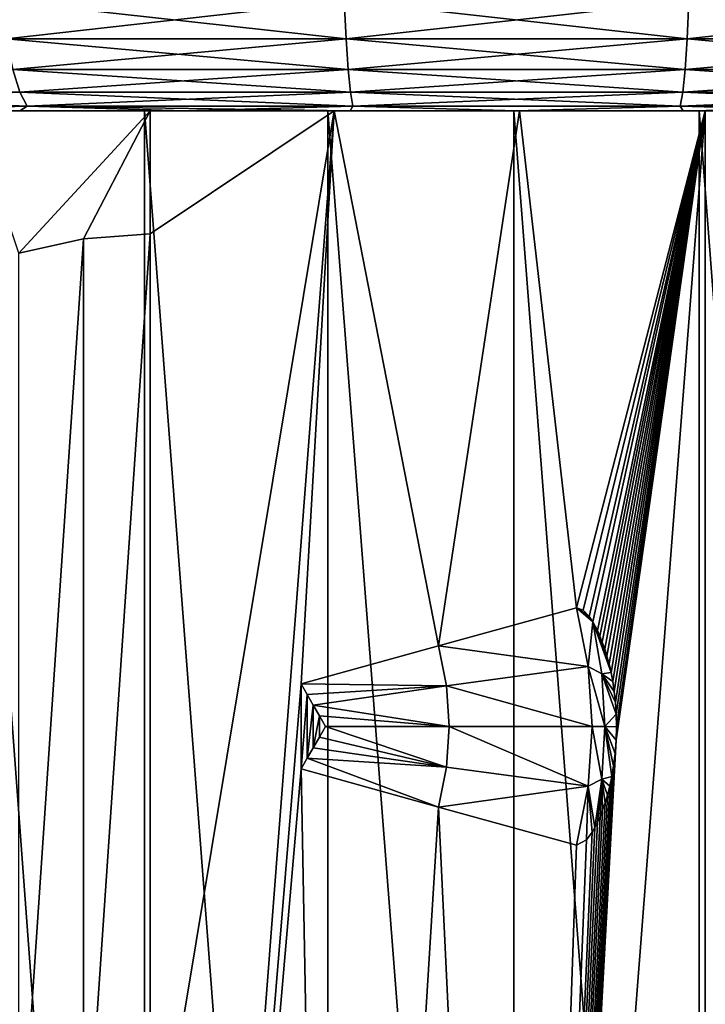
# Model space of a CAD drawing. Header units: metres. Extents: x -150 to 310, y -128 to 84.
# Tile 303 of 465: x 72.46 to 78.03, y 65.84 to 73.84. Entities that reach past the tile are written whole.
import ezdxf

# ---------------------------------------------------------------- set-up
doc = ezdxf.new("R2010")
doc.units = ezdxf.units.M
doc.layers.add('solid_26009703_SW0001', color=7, linetype='CONTINUOUS')
doc.layers.add('solid_26009703_SW0001_01', color=7, linetype='CONTINUOUS')

msp = doc.modelspace()

# ---------------------------------------------------------------- linework, layer by layer
at = {"layer": 'solid_26009703_SW0001'}
for points in [[(72.313637, 73.99437, -29.116817), (75.100319, 73.99437, -29.382914), (72.357506, 73.68573, -28.811695)], [(72.313637, 73.99437, 29.116817), (72.357506, 73.68573, 28.811695), (75.11499, 73.68573, 29.075003)], [(75.100319, 73.99437, 29.382914), (72.313637, 73.99437, 29.116817), (75.11499, 73.68573, 29.075003)], [(75.100319, 73.99437, -29.382914), (75.11499, 73.68573, -29.075003), (72.357506, 73.68573, -28.811695)], [(75.100319, 73.99437, -29.382914), (77.899681, 73.99437, -29.382914), (75.11499, 73.68573, -29.075003)], [(75.100319, 73.99437, 29.382914), (75.11499, 73.68573, 29.075003), (77.88501, 73.68573, 29.075003)], [(77.899681, 73.99437, 29.382914), (75.100319, 73.99437, 29.382914), (77.88501, 73.68573, 29.075003)], [(77.899681, 73.99437, -29.382914), (77.88501, 73.68573, -29.075003), (75.11499, 73.68573, -29.075003)], [(80.686363, 73.99437, -29.116817), (80.642494, 73.68573, -28.811695), (77.88501, 73.68573, -29.075003)], [(77.899681, 73.99437, -29.382914), (80.686363, 73.99437, -29.116817), (77.88501, 73.68573, -29.075003)], [(72.357506, 73.68573, -28.811695), (75.11499, 73.68573, -29.075003), (72.40834, 73.435371, -28.458115)], [(72.357506, 73.68573, 28.811695), (72.40834, 73.435371, 28.458115), (75.131981, 73.435371, 28.718191)], [(75.11499, 73.68573, 29.075003), (72.357506, 73.68573, 28.811695), (75.131981, 73.435371, 28.718191)], [(75.11499, 73.68573, -29.075003), (75.131981, 73.435371, -28.718191), (72.40834, 73.435371, -28.458115)], [(75.11499, 73.68573, -29.075003), (77.88501, 73.68573, -29.075003), (75.131981, 73.435371, -28.718191)], [(75.11499, 73.68573, 29.075003), (75.131981, 73.435371, 28.718191), (77.868019, 73.435371, 28.718191)], [(77.88501, 73.68573, 29.075003), (75.11499, 73.68573, 29.075003), (77.868019, 73.435371, 28.718191)], [(77.88501, 73.68573, -29.075003), (77.868019, 73.435371, -28.718191), (75.131981, 73.435371, -28.718191)], [(80.642494, 73.68573, -28.811695), (80.59166, 73.435371, -28.458115), (77.868019, 73.435371, -28.718191)], [(77.88501, 73.68573, -29.075003), (80.642494, 73.68573, -28.811695), (77.868019, 73.435371, -28.718191)], [(72.40834, 73.435371, -28.458115), (75.131981, 73.435371, -28.718191), (72.4646, 73.250916, -28.066843)], [(72.40834, 73.435371, 28.458115), (72.4646, 73.250916, 28.066843), (75.150795, 73.250916, 28.323343)], [(75.131981, 73.435371, 28.718191), (72.40834, 73.435371, 28.458115), (75.150795, 73.250916, 28.323343)], [(75.131981, 73.435371, -28.718191), (75.150795, 73.250916, -28.323343), (72.4646, 73.250916, -28.066843)], [(75.131981, 73.435371, -28.718191), (77.868019, 73.435371, -28.718191), (75.150795, 73.250916, -28.323343)], [(75.131981, 73.435371, 28.718191), (75.150795, 73.250916, 28.323343), (77.849205, 73.250916, 28.323343)], [(77.868019, 73.435371, 28.718191), (75.131981, 73.435371, 28.718191), (77.849205, 73.250916, 28.323343)], [(77.868019, 73.435371, -28.718191), (77.849205, 73.250916, -28.323343), (75.150795, 73.250916, -28.323343)], [(80.59166, 73.435371, -28.458115), (80.5354, 73.250916, -28.066843), (77.849205, 73.250916, -28.323343)], [(77.868019, 73.435371, -28.718191), (80.59166, 73.435371, -28.458115), (77.849205, 73.250916, -28.323343)], [(69.814949, 73.250916, 27.556164), (69.914284, 73.137978, 27.146702), (72.524559, 73.137978, 27.649792)], [(72.4646, 73.250916, 28.066843), (69.814949, 73.250916, 27.556164), (72.524559, 73.137978, 27.649792)], [(72.4646, 73.250916, -28.066843), (72.524559, 73.137978, -27.649792), (69.914284, 73.137978, -27.146702)], [(72.4646, 73.250916, -28.066843), (75.150795, 73.250916, -28.323343), (72.524559, 73.137978, -27.649792)], [(72.4646, 73.250916, 28.066843), (72.524559, 73.137978, 27.649792), (75.170837, 73.137978, 27.902481)], [(75.150795, 73.250916, 28.323343), (72.4646, 73.250916, 28.066843), (75.170837, 73.137978, 27.902481)], [(75.150795, 73.250916, -28.323343), (75.170837, 73.137978, -27.902481), (72.524559, 73.137978, -27.649792)], [(75.150795, 73.250916, -28.323343), (77.849205, 73.250916, -28.323343), (75.170837, 73.137978, -27.902481)], [(75.150795, 73.250916, 28.323343), (75.170837, 73.137978, 27.902481), (77.829163, 73.137978, 27.902481)], [(77.849205, 73.250916, 28.323343), (75.150795, 73.250916, 28.323343), (77.829163, 73.137978, 27.902481)], [(77.849205, 73.250916, -28.323343), (77.829163, 73.137978, -27.902481), (75.170837, 73.137978, -27.902481)], [(80.5354, 73.250916, -28.066843), (80.475441, 73.137978, -27.649792), (77.829163, 73.137978, -27.902481)], [(77.849205, 73.250916, -28.323343), (80.5354, 73.250916, -28.066843), (77.829163, 73.137978, -27.902481)], [(74.966469, 73.099998, 12.909177), (52.243153, 73.099998, 12.955892), (51.637302, 73.099998, 11.750639)], [(73.479141, 73.099998, 12.643783), (74.966469, 73.099998, 12.909177), (51.637302, 73.099998, 11.750639)], [(72.032883, 73.099998, 12.208299), (73.479141, 73.099998, 12.643783), (51.637302, 73.099998, 11.750639)], [(52.243141, 73.099998, -12.955869), (75.017441, 73.099998, -12.915035), (73.524811, 73.099998, -12.654969)], [(72.071754, 73.099998, -12.22231), (52.243141, 73.099998, -12.955869), (73.524811, 73.099998, -12.654969)], [(52.243141, 73.099998, -12.955869), (76.522484, 73.099998, -12.999758), (75.017441, 73.099998, -12.915035)], [(52.243141, 73.099998, -12.955869), (52.907249, 73.099998, -14.128529), (76.522484, 73.099998, -12.999758)], [(100.092751, 73.099998, 14.128529), (52.907265, 73.099998, 14.128551), (52.243153, 73.099998, 12.955892)], [(76.477821, 73.099998, 12.999772), (100.092751, 73.099998, 14.128529), (52.243153, 73.099998, 12.955892)], [(74.966469, 73.099998, 12.909177), (76.477821, 73.099998, 12.999772), (52.243153, 73.099998, 12.955892)], [(52.907249, 73.099998, -14.128529), (100.756844, 73.099998, -12.955892), (76.522484, 73.099998, -12.999758)], [(99.369255, 73.099998, 15.271562), (53.630756, 73.099998, 15.271584), (52.907265, 73.099998, 14.128551)], [(100.092751, 73.099998, 14.128529), (99.369255, 73.099998, 15.271562), (52.907265, 73.099998, 14.128551)], [(98.591682, 73.099998, 16.37685), (54.408333, 73.099998, 16.376871), (53.630756, 73.099998, 15.271584)], [(99.369255, 73.099998, 15.271562), (98.591682, 73.099998, 16.37685), (53.630756, 73.099998, 15.271584)], [(97.763542, 73.099998, 17.438589), (55.236473, 73.099998, 17.438608), (54.408333, 73.099998, 16.376871)], [(98.591682, 73.099998, 16.37685), (97.763542, 73.099998, 17.438589), (54.408333, 73.099998, 16.376871)], [(96.880798, 73.099998, 18.462048), (56.119221, 73.099998, 18.462067), (55.236473, 73.099998, 17.438608)], [(97.763542, 73.099998, 17.438589), (96.880798, 73.099998, 18.462048), (55.236473, 73.099998, 17.438608)], [(95.948502, 73.099998, 19.441992), (57.051517, 73.099998, 19.442011), (56.119221, 73.099998, 18.462067)], [(96.880798, 73.099998, 18.462048), (95.948502, 73.099998, 19.441992), (56.119221, 73.099998, 18.462067)], [(94.973038, 73.099998, 20.371452), (58.026985, 73.099998, 20.371471), (57.051517, 73.099998, 19.442011)], [(95.948502, 73.099998, 19.441992), (94.973038, 73.099998, 20.371452), (57.051517, 73.099998, 19.442011)], [(93.951134, 73.099998, 21.252913), (59.048885, 73.099998, 21.25293), (58.026985, 73.099998, 20.371471)], [(94.973038, 73.099998, 20.371452), (93.951134, 73.099998, 21.252913), (58.026985, 73.099998, 20.371471)], [(92.884689, 73.099998, 22.085505), (60.11533, 73.099998, 22.08552), (59.048885, 73.099998, 21.25293)], [(93.951134, 73.099998, 21.252913), (92.884689, 73.099998, 22.085505), (59.048885, 73.099998, 21.25293)], [(91.78138, 73.099998, 22.863247), (61.218643, 73.099998, 22.863262), (60.11533, 73.099998, 22.08552)], [(92.884689, 73.099998, 22.085505), (91.78138, 73.099998, 22.863247), (60.11533, 73.099998, 22.08552)], [(90.643272, 73.099998, 23.583984), (62.356754, 73.099998, 23.583998), (61.218643, 73.099998, 22.863262)], [(91.78138, 73.099998, 22.863247), (90.643272, 73.099998, 23.583984), (61.218643, 73.099998, 22.863262)], [(89.466522, 73.099998, 24.250631), (63.533504, 73.099998, 24.250643), (62.356754, 73.099998, 23.583998)], [(90.643272, 73.099998, 23.583984), (89.466522, 73.099998, 24.250631), (62.356754, 73.099998, 23.583998)], [(88.259285, 73.099998, 24.858814), (64.740738, 73.099998, 24.858826), (63.533504, 73.099998, 24.250643)], [(89.466522, 73.099998, 24.250631), (88.259285, 73.099998, 24.858814), (63.533504, 73.099998, 24.250643)], [(87.028366, 73.099998, 25.404694), (65.971657, 73.099998, 25.404703), (64.740738, 73.099998, 24.858826)], [(88.259285, 73.099998, 24.858814), (87.028366, 73.099998, 25.404694), (64.740738, 73.099998, 24.858826)], [(85.767769, 73.099998, 25.890795), (67.232254, 73.099998, 25.890804), (65.971657, 73.099998, 25.404703)], [(87.028366, 73.099998, 25.404694), (85.767769, 73.099998, 25.890795), (65.971657, 73.099998, 25.404703)], [(84.483337, 73.099998, 26.315376), (68.516685, 73.099998, 26.315384), (67.232254, 73.099998, 25.890804)], [(85.767769, 73.099998, 25.890795), (84.483337, 73.099998, 26.315376), (67.232254, 73.099998, 25.890804)], [(83.18425, 73.099998, 26.675282), (69.815773, 73.099998, 26.675289), (68.516685, 73.099998, 26.315384)], [(84.483337, 73.099998, 26.315376), (83.18425, 73.099998, 26.675282), (68.516685, 73.099998, 26.315384)], [(81.868172, 73.099998, 26.970598), (71.131851, 73.099998, 26.970604), (69.815773, 73.099998, 26.675289)], [(83.18425, 73.099998, 26.675282), (81.868172, 73.099998, 26.970598), (69.815773, 73.099998, 26.675289)], [(69.914284, 73.137978, -27.146702), (72.524559, 73.137978, -27.649792), (71.131828, 73.099998, -26.970598)], [(69.914284, 73.137978, 27.146702), (71.131851, 73.099998, 26.970604), (72.464844, 73.099998, 27.201902)], [(72.524559, 73.137978, 27.649792), (69.914284, 73.137978, 27.146702), (72.464844, 73.099998, 27.201902)], [(72.524559, 73.137978, -27.649792), (72.464821, 73.099998, -27.201899), (71.131828, 73.099998, -26.970598)], [(80.535179, 73.099998, 27.201899), (72.464844, 73.099998, 27.201902), (71.131851, 73.099998, 26.970604)], [(81.868172, 73.099998, 26.970598), (80.535179, 73.099998, 27.201899), (71.131851, 73.099998, 26.970604)], [(72.032883, 73.099998, 12.208299), (72.031693, 53.599998, 12.207958), (73.479172, 53.599998, 12.644153)], [(72.032883, 73.099998, 12.208299), (73.479172, 53.599998, 12.644153), (73.479141, 73.099998, 12.643783)], [(72.071754, 73.099998, -12.22231), (73.524811, 73.099998, -12.654969), (72.45813, 71.943489, -12.355698)], [(72.45813, 71.943489, -12.355698), (73.524811, 73.099998, -12.654969), (72.98243, 72.061157, -12.515059)], [(72.524559, 73.137978, -27.649792), (73.80513, 73.099998, -27.367584), (72.464821, 73.099998, -27.201899)], [(72.524559, 73.137978, 27.649792), (72.464844, 73.099998, 27.201902), (73.805161, 73.099998, 27.367586)], [(79.19487, 73.099998, 27.367584), (73.805161, 73.099998, 27.367586), (72.464844, 73.099998, 27.201902)], [(80.535179, 73.099998, 27.201899), (79.19487, 73.099998, 27.367584), (72.464844, 73.099998, 27.201902)], [(72.524559, 73.137978, -27.649792), (75.170837, 73.137978, -27.902481), (73.80513, 73.099998, -27.367584)], [(72.524559, 73.137978, 27.649792), (73.805161, 73.099998, 27.367586), (75.148262, 73.099998, 27.466557)], [(75.170837, 73.137978, 27.902481), (72.524559, 73.137978, 27.649792), (75.148262, 73.099998, 27.466557)], [(72.98243, 72.061157, -12.515059), (73.524811, 73.099998, -12.654969), (73.524811, 72.099998, -12.654969)], [(73.479141, 73.099998, 12.643783), (73.479172, 53.599998, 12.644153), (74.967499, 53.599998, 12.909354)], [(73.479141, 73.099998, 12.643783), (74.967499, 53.599998, 12.909354), (74.966469, 73.099998, 12.909177)], [(75.017441, 73.099998, -12.915035), (73.524811, 72.099998, -12.654969), (73.524811, 73.099998, -12.654969)], [(75.017441, 73.099998, -12.915035), (73.524811, 64.099998, -12.654969), (73.524811, 72.099998, -12.654969)], [(75.017441, 73.099998, -12.915035), (73.524811, 53.599998, -12.654969), (73.524811, 64.099998, -12.654969)], [(74.749405, 68.445404, -12.881592), (73.524811, 53.599998, -12.654969), (75.017441, 73.099998, -12.915035)], [(75.170837, 73.137978, -27.902481), (75.148232, 73.099998, -27.466555), (73.80513, 73.099998, -27.367584)], [(73.80513, 73.099998, -27.367584), (75.148232, 73.099998, -27.466555), (79.194839, 73.099998, -27.367586)], [(77.851768, 73.099998, 27.466555), (75.148262, 73.099998, 27.466557), (73.805161, 73.099998, 27.367586)], [(79.19487, 73.099998, 27.367584), (77.851768, 73.099998, 27.466555), (73.805161, 73.099998, 27.367586)], [(75.864761, 68.755386, -12.98447), (74.749405, 68.445404, -12.881592), (75.017441, 73.099998, -12.915035)], [(74.966469, 73.099998, 12.909177), (74.967499, 53.599998, 12.909354), (76.476547, 53.599998, 12.999979)], [(74.966469, 73.099998, 12.909177), (76.476547, 53.599998, 12.999979), (76.477821, 73.099998, 12.999772)], [(75.864761, 68.755386, -12.98447), (75.017441, 73.099998, -12.915035), (76.522484, 73.099998, -12.999758)], [(75.170837, 73.137978, -27.902481), (76.499985, 73.099998, -27.499519), (75.148232, 73.099998, -27.466555)], [(75.148232, 73.099998, -27.466555), (77.851738, 73.099998, -27.466557), (79.194839, 73.099998, -27.367586)], [(75.148232, 73.099998, -27.466555), (76.499985, 73.099998, -27.499519), (77.851738, 73.099998, -27.466557)], [(75.170837, 73.137978, 27.902481), (75.148262, 73.099998, 27.466557), (76.500015, 73.099998, 27.499519)], [(77.851768, 73.099998, 27.466555), (76.500015, 73.099998, 27.499519), (75.148262, 73.099998, 27.466557)], [(75.170837, 73.137978, -27.902481), (77.829163, 73.137978, -27.902481), (76.499985, 73.099998, -27.499519)], [(77.829163, 73.137978, 27.902481), (75.170837, 73.137978, 27.902481), (76.500015, 73.099998, 27.499519)], [(76.985153, 69.06424, -12.990944), (75.864761, 68.755386, -12.98447), (76.522484, 73.099998, -12.999758)], [(76.477821, 73.099998, 12.999772), (76.476547, 53.599998, 12.999979), (77.985916, 53.599998, 12.9148)], [(76.477821, 73.099998, 12.999772), (77.985916, 53.599998, 12.9148), (77.981567, 73.099998, 12.915075)], [(77.829163, 73.137978, -27.902481), (77.851738, 73.099998, -27.466557), (76.499985, 73.099998, -27.499519)], [(77.829163, 73.137978, 27.902481), (76.500015, 73.099998, 27.499519), (77.851768, 73.099998, 27.466555)], [(76.985153, 69.06424, -12.990944), (76.522484, 73.099998, -12.999758), (78.03231, 73.099998, -12.909378)], [(100.756844, 73.099998, -12.955892), (78.03231, 73.099998, -12.909378), (76.522484, 73.099998, -12.999758)], [(78.03231, 73.099998, -12.909378), (78.032501, 53.599998, -12.909354), (76.523453, 53.599998, -12.999979)], [(77.308609, 67.989128, -12.974828), (78.03231, 73.099998, -12.909378), (76.523453, 53.599998, -12.999979)], [(77.041626, 69.045029, -12.988712), (76.985153, 69.06424, -12.990944), (78.03231, 73.099998, -12.909378)], [(77.090416, 68.99144, -12.986586), (77.041626, 69.045029, -12.988712), (78.03231, 73.099998, -12.909378)], [(77.118462, 68.94883, -12.98528), (77.090416, 68.99144, -12.986586), (78.03231, 73.099998, -12.909378)], [(77.155838, 68.878868, -12.983446), (77.118462, 68.94883, -12.98528), (78.03231, 73.099998, -12.909378)], [(77.176247, 68.833656, -12.982399), (77.155838, 68.878868, -12.983446), (78.03231, 73.099998, -12.909378)], [(77.196053, 68.784256, -12.981352), (77.176247, 68.833656, -12.982399), (78.03231, 73.099998, -12.909378)], [(77.215187, 68.730339, -12.980312), (77.196053, 68.784256, -12.981352), (78.03231, 73.099998, -12.909378)], [(77.233505, 68.6716, -12.97929), (77.215187, 68.730339, -12.980312), (78.03231, 73.099998, -12.909378)], [(77.250778, 68.607788, -12.978302), (77.233505, 68.6716, -12.97929), (78.03231, 73.099998, -12.909378)], [(77.266724, 68.538635, -12.97737), (77.250778, 68.607788, -12.978302), (78.03231, 73.099998, -12.909378)], [(77.281021, 68.46373, -12.976518), (77.266724, 68.538635, -12.97737), (78.03231, 73.099998, -12.909378)], [(77.293243, 68.382668, -12.975776), (77.281021, 68.46373, -12.976518), (78.03231, 73.099998, -12.909378)], [(77.302849, 68.295052, -12.975185), (77.293243, 68.382668, -12.975776), (78.03231, 73.099998, -12.909378)], [(77.309181, 68.200371, -12.974792), (77.302849, 68.295052, -12.975185), (78.03231, 73.099998, -12.909378)], [(77.308609, 67.989128, -12.974828), (77.311401, 68.097908, -12.974653), (78.03231, 73.099998, -12.909378)], [(77.311401, 68.097908, -12.974653), (77.309181, 68.200371, -12.974792), (78.03231, 73.099998, -12.909378)], [(77.829163, 73.137978, -27.902481), (80.475441, 73.137978, -27.649792), (77.851738, 73.099998, -27.466557)], [(77.829163, 73.137978, 27.902481), (77.851768, 73.099998, 27.466555), (79.19487, 73.099998, 27.367584)], [(80.475441, 73.137978, 27.649792), (77.829163, 73.137978, 27.902481), (79.19487, 73.099998, 27.367584)], [(80.475441, 73.137978, -27.649792), (79.194839, 73.099998, -27.367586), (77.851738, 73.099998, -27.466557)], [(77.981567, 73.099998, 12.915075), (79.475189, 53.599998, 12.654969), (79.475189, 73.099998, 12.654969)], [(77.981567, 73.099998, 12.915075), (77.985916, 53.599998, 12.9148), (79.475189, 53.599998, 12.654969)], [(78.03231, 73.099998, -12.909378), (79.521317, 73.099998, -12.643806), (78.032501, 53.599998, -12.909354)], [(101.362694, 73.099998, -11.750639), (79.521317, 73.099998, -12.643806), (78.03231, 73.099998, -12.909378)], [(100.756844, 73.099998, -12.955892), (101.362694, 73.099998, -11.750639), (78.03231, 73.099998, -12.909378)], [(72.458138, 64.256508, -12.3557), (72.45813, 71.943489, -12.355698), (72.98243, 72.061157, -12.515059)], [(72.982437, 64.13884, -12.515061), (72.458138, 64.256508, -12.3557), (72.98243, 72.061157, -12.515059)], [(72.982437, 64.13884, -12.515061), (72.98243, 72.061157, -12.515059), (73.524811, 72.099998, -12.654969)], [(73.524811, 64.099998, -12.654969), (72.982437, 64.13884, -12.515061), (73.524811, 72.099998, -12.654969)], [(77.081657, 68.586639, -13.013632), (75.864761, 68.755386, -12.98447), (76.985153, 69.06424, -12.990944)], [(77.090416, 68.99144, -12.986586), (76.985153, 69.06424, -12.990944), (77.041626, 69.045029, -12.988712)], [(77.118462, 68.94883, -12.98528), (76.985153, 69.06424, -12.990944), (77.090416, 68.99144, -12.986586)], [(77.081657, 68.586639, -13.013632), (76.985153, 69.06424, -12.990944), (77.118462, 68.94883, -12.98528)], [(77.190887, 68.527161, -13.002351), (77.081657, 68.586639, -13.013632), (77.118462, 68.94883, -12.98528)], [(77.176247, 68.833656, -12.982399), (77.118462, 68.94883, -12.98528), (77.155838, 68.878868, -12.983446)], [(77.196053, 68.784256, -12.981352), (77.118462, 68.94883, -12.98528), (77.176247, 68.833656, -12.982399)], [(77.215187, 68.730339, -12.980312), (77.118462, 68.94883, -12.98528), (77.196053, 68.784256, -12.981352)], [(77.233505, 68.6716, -12.97929), (77.118462, 68.94883, -12.98528), (77.215187, 68.730339, -12.980312)], [(77.250778, 68.607788, -12.978302), (77.118462, 68.94883, -12.98528), (77.233505, 68.6716, -12.97929)], [(77.266724, 68.538635, -12.97737), (77.118462, 68.94883, -12.98528), (77.250778, 68.607788, -12.978302)], [(77.190887, 68.527161, -13.002351), (77.118462, 68.94883, -12.98528), (77.266724, 68.538635, -12.97737)], [(75.930046, 68.43074, -12.999819), (74.749405, 68.445404, -12.881592), (75.864761, 68.755386, -12.98447)], [(77.081657, 68.586639, -13.013632), (75.930046, 68.43074, -12.999819), (75.864761, 68.755386, -12.98447)], [(77.081657, 68.586639, -13.013632), (77.114029, 68.099998, -13.021241), (75.930046, 68.43074, -12.999819)], [(77.215149, 68.100014, -13.008055), (77.114029, 68.099998, -13.021241), (77.081657, 68.586639, -13.013632)], [(77.190887, 68.527161, -13.002351), (77.215149, 68.100014, -13.008055), (77.081657, 68.586639, -13.013632)], [(77.190887, 68.527161, -13.002351), (77.266724, 68.538635, -12.97737), (77.281021, 68.46373, -12.976518)], [(77.190887, 68.527161, -13.002351), (77.281021, 68.46373, -12.976518), (77.293243, 68.382668, -12.975776)], [(77.190887, 68.527161, -13.002351), (77.293243, 68.382668, -12.975776), (77.302849, 68.295052, -12.975185)], [(77.190887, 68.527161, -13.002351), (77.302849, 68.295052, -12.975185), (77.309181, 68.200371, -12.974792)], [(77.190887, 68.527161, -13.002351), (77.309181, 68.200371, -12.974792), (77.215149, 68.100014, -13.008055)], [(74.749405, 67.754593, -12.881592), (73.524811, 53.599998, -12.654969), (74.749405, 68.445404, -12.881592)], [(74.799065, 68.359047, -12.888244), (74.749405, 67.754593, -12.881592), (74.749405, 68.445404, -12.881592)], [(75.930046, 68.43074, -12.999819), (74.799065, 68.359047, -12.888244), (74.749405, 68.445404, -12.881592)], [(75.930046, 68.43074, -12.999819), (74.84877, 68.272667, -12.894706), (74.799065, 68.359047, -12.888244)], [(75.930046, 68.43074, -12.999819), (75.951942, 68.099998, -13.004967), (74.84877, 68.272667, -12.894706)], [(77.114029, 68.099998, -13.021241), (75.951942, 68.099998, -13.004967), (75.930046, 68.43074, -12.999819)], [(74.799065, 68.359047, -12.888244), (74.799065, 67.84095, -12.888244), (74.749405, 67.754593, -12.881592)], [(74.799065, 68.359047, -12.888244), (74.84877, 68.272667, -12.894706), (74.799065, 67.84095, -12.888244)], [(74.84877, 68.272667, -12.894706), (74.84877, 67.927338, -12.894706), (74.799065, 67.84095, -12.888244)], [(74.84877, 68.272667, -12.894706), (74.898491, 68.18634, -12.900975), (74.84877, 67.927338, -12.894706)], [(75.951942, 68.099998, -13.004967), (74.898491, 68.18634, -12.900975), (74.84877, 68.272667, -12.894706)], [(74.898491, 68.18634, -12.900975), (74.898491, 68.013664, -12.900975), (74.84877, 67.927338, -12.894706)], [(74.898491, 68.18634, -12.900975), (74.948273, 68.099998, -12.907058), (74.898491, 68.013664, -12.900975)], [(75.951942, 68.099998, -13.004967), (74.948273, 68.099998, -12.907058), (74.898491, 68.18634, -12.900975)], [(77.215149, 68.100014, -13.008055), (77.309181, 68.200371, -12.974792), (77.311401, 68.097908, -12.974653)], [(75.930046, 67.769264, -12.999819), (74.898491, 68.013664, -12.900975), (74.948273, 68.099998, -12.907058)], [(75.951942, 68.099998, -13.004967), (75.930046, 67.769264, -12.999819), (74.948273, 68.099998, -12.907058)], [(77.081657, 67.613358, -13.013632), (75.930046, 67.769264, -12.999819), (75.951942, 68.099998, -13.004967)], [(77.114029, 68.099998, -13.021241), (77.081657, 67.613358, -13.013632), (75.951942, 68.099998, -13.004967)], [(77.190887, 67.672867, -13.002352), (77.081657, 67.613358, -13.013632), (77.114029, 68.099998, -13.021241)], [(77.215149, 68.100014, -13.008055), (77.190887, 67.672867, -13.002352), (77.114029, 68.099998, -13.021241)], [(77.215149, 68.100014, -13.008055), (77.272987, 67.692337, -12.976998), (77.190887, 67.672867, -13.002352)], [(77.215149, 68.100014, -13.008055), (77.311401, 68.097908, -12.974653), (77.308609, 67.989128, -12.974828)], [(77.215149, 68.100014, -13.008055), (77.308609, 67.989128, -12.974828), (77.300468, 67.87986, -12.975332)], [(77.215149, 68.100014, -13.008055), (77.300468, 67.87986, -12.975332), (77.288071, 67.78035, -12.976091)], [(77.215149, 68.100014, -13.008055), (77.288071, 67.78035, -12.976091), (77.272987, 67.692337, -12.976998)], [(75.930046, 67.769264, -12.999819), (74.84877, 67.927338, -12.894706), (74.898491, 68.013664, -12.900975)], [(77.300468, 67.87986, -12.975332), (77.308609, 67.989128, -12.974828), (76.523453, 53.599998, -12.999979)], [(75.930046, 67.769264, -12.999819), (74.799065, 67.84095, -12.888244), (74.84877, 67.927338, -12.894706)], [(74.799065, 67.84095, -12.888244), (75.864761, 67.444611, -12.98447), (74.749405, 67.754593, -12.881592)], [(75.930046, 67.769264, -12.999819), (75.864761, 67.444611, -12.98447), (74.799065, 67.84095, -12.888244)], [(77.288071, 67.78035, -12.976091), (77.300468, 67.87986, -12.975332), (76.523453, 53.599998, -12.999979)], [(74.749405, 67.754593, -12.881592), (75.014084, 53.599998, -12.9148), (73.524811, 53.599998, -12.654969)], [(74.749405, 67.754593, -12.881592), (75.864761, 67.444611, -12.98447), (75.014084, 53.599998, -12.9148)], [(77.081657, 67.613358, -13.013632), (75.864761, 67.444611, -12.98447), (75.930046, 67.769264, -12.999819)], [(77.272987, 67.692337, -12.976998), (77.288071, 67.78035, -12.976091), (76.523453, 53.599998, -12.999979)], [(77.255966, 67.613434, -12.978002), (77.272987, 67.692337, -12.976998), (76.523453, 53.599998, -12.999979)], [(77.190887, 67.672867, -13.002352), (77.134773, 67.279793, -12.984493), (77.081657, 67.613358, -13.013632)], [(77.190887, 67.672867, -13.002352), (77.156281, 67.32206, -12.983424), (77.134773, 67.279793, -12.984493)], [(77.190887, 67.672867, -13.002352), (77.177376, 67.368996, -12.98234), (77.156281, 67.32206, -12.983424)], [(77.190887, 67.672867, -13.002352), (77.198044, 67.421021, -12.981246), (77.177376, 67.368996, -12.98234)], [(77.190887, 67.672867, -13.002352), (77.272987, 67.692337, -12.976998), (77.255966, 67.613434, -12.978002)], [(77.190887, 67.672867, -13.002352), (77.255966, 67.613434, -12.978002), (77.237556, 67.542526, -12.97906)], [(77.190887, 67.672867, -13.002352), (77.237556, 67.542526, -12.97906), (77.218163, 67.478653, -12.980148)], [(77.190887, 67.672867, -13.002352), (77.218163, 67.478653, -12.980148), (77.198044, 67.421021, -12.981246)], [(77.081657, 67.613358, -13.013632), (76.985153, 67.135757, -12.990944), (75.864761, 67.444611, -12.98447)], [(77.237556, 67.542526, -12.97906), (77.255966, 67.613434, -12.978002), (76.523453, 53.599998, -12.999979)], [(77.081657, 67.613358, -13.013632), (77.066704, 67.179077, -12.987642), (76.985153, 67.135757, -12.990944)], [(77.081657, 67.613358, -13.013632), (77.112808, 67.241913, -12.985548), (77.066704, 67.179077, -12.987642)], [(77.081657, 67.613358, -13.013632), (77.134773, 67.279793, -12.984493), (77.112808, 67.241913, -12.985548)], [(77.218163, 67.478653, -12.980148), (77.237556, 67.542526, -12.97906), (76.523453, 53.599998, -12.999979)], [(75.864761, 67.444611, -12.98447), (76.523453, 53.599998, -12.999979), (75.014084, 53.599998, -12.9148)], [(75.864761, 67.444611, -12.98447), (76.985153, 67.135757, -12.990944), (76.523453, 53.599998, -12.999979)], [(77.198044, 67.421021, -12.981246), (77.218163, 67.478653, -12.980148), (76.523453, 53.599998, -12.999979)], [(77.177376, 67.368996, -12.98234), (77.198044, 67.421021, -12.981246), (76.523453, 53.599998, -12.999979)], [(77.156281, 67.32206, -12.983424), (77.177376, 67.368996, -12.98234), (76.523453, 53.599998, -12.999979)], [(77.134773, 67.279793, -12.984493), (77.156281, 67.32206, -12.983424), (76.523453, 53.599998, -12.999979)], [(77.112808, 67.241913, -12.985548), (77.134773, 67.279793, -12.984493), (76.523453, 53.599998, -12.999979)], [(77.066704, 67.179077, -12.987642), (77.112808, 67.241913, -12.985548), (76.523453, 53.599998, -12.999979)], [(76.985153, 67.135757, -12.990944), (77.066704, 67.179077, -12.987642), (76.523453, 53.599998, -12.999979)]]:
    msp.add_3dface(points, dxfattribs=at)
at = {"layer": 'solid_26009703_SW0001_01'}
for points in [[(77.899681, 73.99437, 29.382914), (77.88501, 73.68573, 29.075003), (80.642494, 73.68573, 28.811695)], [(80.686363, 73.99437, 29.116817), (77.899681, 73.99437, 29.382914), (80.642494, 73.68573, 28.811695)], [(77.88501, 73.68573, 29.075003), (77.868019, 73.435371, 28.718191), (80.59166, 73.435371, 28.458115)], [(80.642494, 73.68573, 28.811695), (77.88501, 73.68573, 29.075003), (80.59166, 73.435371, 28.458115)], [(77.868019, 73.435371, 28.718191), (77.849205, 73.250916, 28.323343), (80.5354, 73.250916, 28.066843)], [(80.59166, 73.435371, 28.458115), (77.868019, 73.435371, 28.718191), (80.5354, 73.250916, 28.066843)], [(77.849205, 73.250916, 28.323343), (77.829163, 73.137978, 27.902481), (80.475441, 73.137978, 27.649792)], [(80.5354, 73.250916, 28.066843), (77.849205, 73.250916, 28.323343), (80.475441, 73.137978, 27.649792)], [(52.907249, 73.099998, -14.128529), (100.092735, 73.099998, -14.128551), (100.756844, 73.099998, -12.955892)], [(52.907249, 73.099998, -14.128529), (53.630741, 73.099998, -15.271562), (100.092735, 73.099998, -14.128551)], [(53.630741, 73.099998, -15.271562), (99.369247, 73.099998, -15.271584), (100.092735, 73.099998, -14.128551)], [(53.630741, 73.099998, -15.271562), (54.408318, 73.099998, -16.37685), (99.369247, 73.099998, -15.271584)], [(54.408318, 73.099998, -16.37685), (98.591667, 73.099998, -16.376871), (99.369247, 73.099998, -15.271584)], [(54.408318, 73.099998, -16.37685), (55.236454, 73.099998, -17.438589), (98.591667, 73.099998, -16.376871)], [(55.236454, 73.099998, -17.438589), (97.763527, 73.099998, -17.438608), (98.591667, 73.099998, -16.376871)], [(55.236454, 73.099998, -17.438589), (56.119202, 73.099998, -18.462048), (97.763527, 73.099998, -17.438608)], [(56.119202, 73.099998, -18.462048), (96.880783, 73.099998, -18.462067), (97.763527, 73.099998, -17.438608)], [(56.119202, 73.099998, -18.462048), (57.051498, 73.099998, -19.441992), (96.880783, 73.099998, -18.462067)], [(57.051498, 73.099998, -19.441992), (95.948479, 73.099998, -19.442011), (96.880783, 73.099998, -18.462067)], [(57.051498, 73.099998, -19.441992), (58.026962, 73.099998, -20.371452), (95.948479, 73.099998, -19.442011)], [(58.026962, 73.099998, -20.371452), (94.973015, 73.099998, -20.371471), (95.948479, 73.099998, -19.442011)], [(58.026962, 73.099998, -20.371452), (59.048866, 73.099998, -21.252913), (94.973015, 73.099998, -20.371471)], [(59.048866, 73.099998, -21.252913), (93.951118, 73.099998, -21.25293), (94.973015, 73.099998, -20.371471)], [(59.048866, 73.099998, -21.252913), (60.115311, 73.099998, -22.085505), (93.951118, 73.099998, -21.25293)], [(60.115311, 73.099998, -22.085505), (92.884666, 73.099998, -22.08552), (93.951118, 73.099998, -21.25293)], [(60.115311, 73.099998, -22.085505), (61.218624, 73.099998, -22.863247), (92.884666, 73.099998, -22.08552)], [(61.218624, 73.099998, -22.863247), (91.781357, 73.099998, -22.863262), (92.884666, 73.099998, -22.08552)], [(61.218624, 73.099998, -22.863247), (62.356731, 73.099998, -23.583984), (91.781357, 73.099998, -22.863262)], [(62.356731, 73.099998, -23.583984), (90.64325, 73.099998, -23.583998), (91.781357, 73.099998, -22.863262)], [(62.356731, 73.099998, -23.583984), (63.533482, 73.099998, -24.250631), (90.64325, 73.099998, -23.583998)], [(63.533482, 73.099998, -24.250631), (89.466499, 73.099998, -24.250643), (90.64325, 73.099998, -23.583998)], [(63.533482, 73.099998, -24.250631), (64.740715, 73.099998, -24.858814), (89.466499, 73.099998, -24.250643)], [(64.740715, 73.099998, -24.858814), (88.259262, 73.099998, -24.858826), (89.466499, 73.099998, -24.250643)], [(64.740715, 73.099998, -24.858814), (65.971634, 73.099998, -25.404694), (88.259262, 73.099998, -24.858826)], [(65.971634, 73.099998, -25.404694), (87.028343, 73.099998, -25.404703), (88.259262, 73.099998, -24.858826)], [(65.971634, 73.099998, -25.404694), (67.232231, 73.099998, -25.890795), (87.028343, 73.099998, -25.404703)], [(67.232231, 73.099998, -25.890795), (85.767746, 73.099998, -25.890804), (87.028343, 73.099998, -25.404703)], [(67.232231, 73.099998, -25.890795), (68.516663, 73.099998, -26.315376), (85.767746, 73.099998, -25.890804)], [(68.516663, 73.099998, -26.315376), (84.483315, 73.099998, -26.315384), (85.767746, 73.099998, -25.890804)], [(68.516663, 73.099998, -26.315376), (69.81575, 73.099998, -26.675282), (84.483315, 73.099998, -26.315384)], [(69.81575, 73.099998, -26.675282), (83.184227, 73.099998, -26.675289), (84.483315, 73.099998, -26.315384)], [(69.81575, 73.099998, -26.675282), (71.131828, 73.099998, -26.970598), (83.184227, 73.099998, -26.675289)], [(71.131828, 73.099998, -26.970598), (81.868149, 73.099998, -26.970604), (83.184227, 73.099998, -26.675289)], [(71.131828, 73.099998, -26.970598), (72.464821, 73.099998, -27.201899), (81.868149, 73.099998, -26.970604)], [(72.464821, 73.099998, -27.201899), (80.535156, 73.099998, -27.201902), (81.868149, 73.099998, -26.970604)], [(72.464821, 73.099998, -27.201899), (73.80513, 73.099998, -27.367584), (80.535156, 73.099998, -27.201902)], [(73.80513, 73.099998, -27.367584), (79.194839, 73.099998, -27.367586), (80.535156, 73.099998, -27.201902)], [(76.477821, 73.099998, 12.999772), (100.756859, 73.099998, 12.955869), (100.092751, 73.099998, 14.128529)], [(76.477821, 73.099998, 12.999772), (77.981567, 73.099998, 12.915075), (100.756859, 73.099998, 12.955869)], [(77.981567, 73.099998, 12.915075), (79.475189, 73.099998, 12.654969), (100.756859, 73.099998, 12.955869)]]:
    msp.add_3dface(points, dxfattribs=at)

doc.saveas('drawing.dxf')
